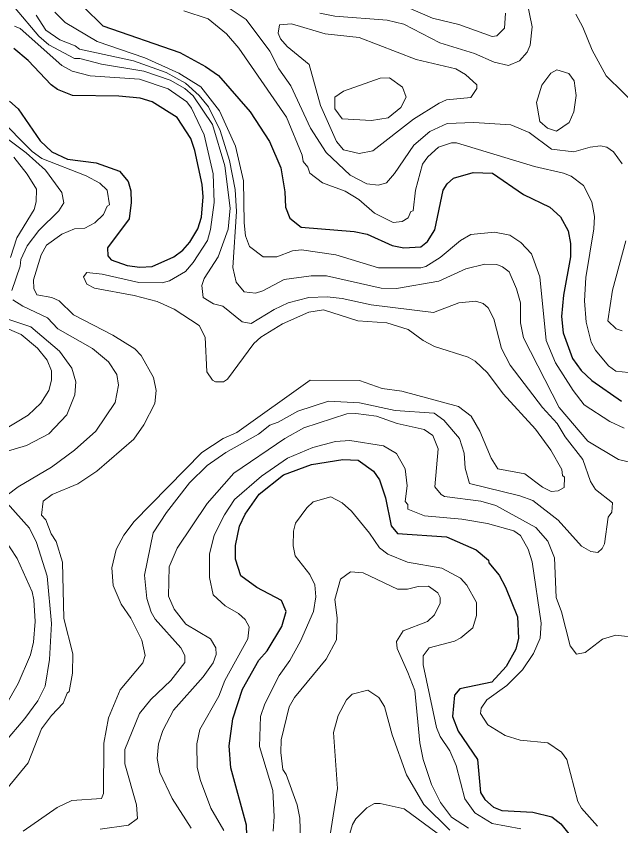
# Model space of a CAD drawing. Extents: x 673.3 to 698.5, y 6984.3 to 7012.3.
# Drawn here: x 694.661 to 695.587, y 7009.009 to 7010.249 of the extents above; entities that cross this region are included whole.
import ezdxf

# ---------------------------------------------------------------- set-up
doc = ezdxf.new("R2010")
doc.units = 0
doc.header["$LTSCALE"] = 0.032
doc.layers.add('1', color=7, linetype='Continuous', lineweight=25)
doc.layers.add('2', color=7, linetype='Continuous', lineweight=13)

msp = doc.modelspace()

# ---------------------------------------------------------------- linework, layer by layer
at = {"layer": '1'}
for points in [[(694.7647, 7010.2626), (694.7939, 7010.2341), (694.912, 7010.1934), (694.9515, 7010.1719), (694.971, 7010.1579), (695.0199, 7010.1025), (695.0493, 7010.057), (695.0667, 7010.0169), (695.0729, 7009.9799), (695.0739, 7009.9565), (695.0804, 7009.9395), (695.0978, 7009.9256), (695.1792, 7009.919), (695.1987, 7009.9149), (695.2373, 7009.8976), (695.2551, 7009.8939), (695.2811, 7009.8956), (695.2914, 7009.9039), (695.3026, 7009.9216), (695.3155, 7009.9827), (695.3216, 7009.9922), (695.3313, 7010.0009), (695.361, 7010.0094), (695.3909, 7010.0084), (695.4382, 7009.976), (695.4788, 7009.9563), (695.495, 7009.9415), (695.5069, 7009.9202), (695.5103, 7009.9006), (695.5103, 7009.8805), (695.4997, 7009.8218), (695.4967, 7009.7891), (695.4989, 7009.7638), (695.5135, 7009.7247), (695.5265, 7009.7062), (695.5431, 7009.6907), (695.5883, 7009.6594)], [(694.6509, 7010.1187), (694.6642, 7010.1069), (694.698, 7010.0578), (694.7161, 7010.0414), (694.7401, 7010.0299), (694.7836, 7010.0244), (694.8194, 7010.0114), (694.8327, 7009.9956), (694.8368, 7009.9817), (694.8376, 7009.9635), (694.8342, 7009.9384), (694.8013, 7009.8941), (694.8019, 7009.8817), (694.8068, 7009.8759), (694.8314, 7009.8673), (694.8508, 7009.8646), (694.8694, 7009.8654), (694.903, 7009.8801), (694.9168, 7009.8907), (694.9274, 7009.903), (694.9394, 7009.9232), (694.9451, 7009.941), (694.9476, 7009.9723), (694.946, 7009.9912), (694.9351, 7010.043), (694.9288, 7010.0616), (694.9078, 7010.0939), (694.8694, 7010.1177), (694.8512, 7010.1235), (694.8186, 7010.1267), (694.7476, 7010.1276), (694.7245, 7010.1369), (694.7149, 7010.1437), (694.6799, 7010.1811), (694.6575, 7010.1995)], [(694.9899, 7009.0976), (694.9877, 7009.1313), (694.9932, 7009.1723), (695.008, 7009.2182), (695.0332, 7009.2624), (695.0455, 7009.2768), (695.0681, 7009.314), (695.0747, 7009.3372), (695.0678, 7009.3539), (695.0301, 7009.3737), (695.0054, 7009.3914), (694.9972, 7009.417), (694.9973, 7009.438), (695.0035, 7009.4675), (695.0118, 7009.4862), (695.0333, 7009.5168), (695.0706, 7009.5461), (695.1136, 7009.562), (695.1614, 7009.5697), (695.185, 7009.5689), (695.2086, 7009.5521), (695.2179, 7009.5387), (695.2269, 7009.5113), (695.2358, 7009.4682), (695.2455, 7009.4567), (695.3206, 7009.4516), (695.366, 7009.4314), (695.3848, 7009.4157), (695.3853, 7009.4113), (695.4008, 7009.3927), (695.4109, 7009.3745), (695.4289, 7009.3286), (695.4305, 7009.296), (695.4264, 7009.2794), (695.4118, 7009.2529), (695.3899, 7009.2287), (695.3409, 7009.2185), (695.3328, 7009.2086), (695.3296, 7009.1759), (695.3385, 7009.1536), (695.3678, 7009.1104), (695.3726, 7009.0598), (695.3791, 7009.0488), (695.3923, 7009.0372), (695.4053, 7009.0323), (695.4528, 7009.0297), (695.4818, 7009.0224), (695.4956, 7009.0118), (695.5079, 7008.9964)], [(695.016, 7008.9478), (695.0143, 7009.0094), (694.9899, 7009.0976)]]:
    msp.add_lwpolyline(points, dxfattribs=at)
at = {"layer": '2'}
for points in [[(695.4432, 7010.2723), (695.4516, 7010.2329), (695.4486, 7010.2044), (695.4438, 7010.194), (695.4321, 7010.1806), (695.4155, 7010.1733), (695.3934, 7010.1785), (695.3632, 7010.1917), (695.3102, 7010.2084), (695.2548, 7010.2368), (695.2293, 7010.2431), (695.1493, 7010.249), (695.1263, 7010.2534)], [(695.2349, 7010.2739), (695.2988, 7010.2459), (695.3392, 7010.2364), (695.3903, 7010.218), (695.3976, 7010.2187), (695.4094, 7010.2307), (695.4108, 7010.2534)], [(695.5184, 7010.2521), (695.5292, 7010.2324), (695.5437, 7010.1967), (695.5647, 7010.1576), (695.6171, 7010.1065), (695.6679, 7010.0384), (695.6828, 7010.0254), (695.7035, 7010.0139), (695.7316, 7010.0111), (695.7666, 7010.0257), (695.7739, 7010.0375), (695.7858, 7010.0673), (695.7937, 7010.1214), (695.7954, 7010.1528), (695.7921, 7010.2106), (695.7937, 7010.225), (695.78, 7010.2836)], [(694.6598, 7010.2614), (694.6962, 7010.2186), (694.7113, 7010.205), (694.7507, 7010.1841)], [(694.9739, 7010.2707), (695.0135, 7010.2439), (695.05, 7010.1954), (695.0637, 7010.1686), (695.0818, 7010.1423), (695.1122, 7010.0776), (695.1359, 7010.0402), (695.1727, 7010.0055), (695.1986, 7009.992), (695.2163, 7009.9899), (695.2283, 7009.9939), (695.2406, 7010.0079), (695.2705, 7010.0515), (695.295, 7010.0725), (695.3212, 7010.0844), (695.3625, 7010.086), (695.4189, 7010.0826), (695.4471, 7010.0709), (695.4813, 7010.0454), (695.5153, 7010.0413), (695.5402, 7010.0485), (695.5561, 7010.0502), (695.5659, 7010.0484), (695.5761, 7010.0414), (695.5893, 7010.0226)], [(695.0107, 7009.8265), (694.9981, 7009.8417), (694.9932, 7009.8639), (694.999, 7009.9496), (694.9965, 7009.9834), (694.9881, 7010.0278), (694.9738, 7010.0738), (694.9559, 7010.1099), (694.9417, 7010.1277), (694.9208, 7010.1462), (694.8908, 7010.1629), (694.8408, 7010.1808), (694.7581, 7010.1984), (694.7518, 7010.2038), (694.728, 7010.2129), (694.7068, 7010.2275), (694.6918, 7010.2504)], [(694.7207, 7010.2552), (694.7363, 7010.2393), (694.7854, 7010.2104), (694.8583, 7010.1852), (694.9104, 7010.1616), (694.9441, 7010.1407), (694.9729, 7010.1039), (694.9973, 7010.05), (695.0094, 7009.9967), (695.0103, 7009.9323), (695.0128, 7009.9126), (695.0185, 7009.8962), (695.0398, 7009.8803), (695.0606, 7009.8805), (695.0844, 7009.8897), (695.0984, 7009.8912), (695.151, 7009.8833), (695.2161, 7009.8637), (695.2812, 7009.8637), (695.2887, 7009.8657), (695.3107, 7009.8793), (695.3418, 7009.9051), (695.3579, 7009.9143), (695.3937, 7009.9182), (695.4176, 7009.9135), (695.4344, 7009.9021), (695.4507, 7009.8848), (695.4631, 7009.8496), (695.4728, 7009.7524), (695.4875, 7009.7179), (695.5143, 7009.6755), (695.5314, 7009.6536), (695.5708, 7009.6279), (695.5925, 7009.6176)], [(695.5344, 7009.7804), (695.5315, 7009.8129), (695.534, 7009.8488), (695.5461, 7009.9231), (695.547, 7009.942), (695.5432, 7009.9645), (695.5302, 7009.9898), (695.5111, 7010.0037), (695.4995, 7010.0087), (695.4551, 7010.0186), (695.3358, 7010.0549), (695.328, 7010.055), (695.3082, 7010.0483), (695.2917, 7010.0335), (695.2836, 7010.0225), (695.2727, 7009.9823), (695.2693, 7009.9507), (695.266, 7009.9498), (695.2619, 7009.9403), (695.2523, 7009.9346), (695.2385, 7009.9328), (695.2103, 7009.9471), (695.1859, 7009.9681), (695.1653, 7009.9808), (695.1303, 7009.9938), (695.1113, 7010.0086), (695.108, 7010.0176), (695.1008, 7010.0263), (695.0991, 7010.0359), (695.0753, 7010.0941), (695.0023, 7010.1998), (694.9832, 7010.2222), (694.9555, 7010.2452), (694.9181, 7010.2571)], [(695.4672, 7009.5277), (695.4806, 7009.5209), (695.4916, 7009.5217), (695.5005, 7009.527), (695.5013, 7009.5426), (695.4982, 7009.5455), (695.4972, 7009.5543), (695.4803, 7009.5841), (695.4566, 7009.6162), (695.407, 7009.6705), (695.3832, 7009.7025), (695.3643, 7009.7205), (695.3534, 7009.7267), (695.302, 7009.7431), (695.2845, 7009.7523), (695.2619, 7009.7692), (695.2291, 7009.779), (695.1848, 7009.7824), (695.1322, 7009.7992), (695.1094, 7009.7954), (695.0691, 7009.7778), (695.0358, 7009.7571), (695.0253, 7009.7475), (694.9851, 7009.6927), (694.9791, 7009.6886), (694.9667, 7009.6886), (694.9619, 7009.6915), (694.9532, 7009.7043), (694.951, 7009.7571), (694.9416, 7009.775), (694.9031, 7009.8), (694.8772, 7009.8119), (694.842, 7009.8213), (694.7815, 7009.8323), (694.7696, 7009.8383), (694.7646, 7009.8496), (694.7695, 7009.8564), (694.7931, 7009.8538), (694.8492, 7009.8409), (694.8847, 7009.8406), (694.8961, 7009.8436), (694.9205, 7009.8578), (694.9325, 7009.8714), (694.9541, 7009.9053), (694.959, 7009.9221), (694.9646, 7009.9636), (694.9631, 7010.0076), (694.949, 7010.067), (694.9299, 7010.1083), (694.9228, 7010.1178), (694.8941, 7010.1376), (694.8504, 7010.1526), (694.7747, 7010.1577), (694.7472, 7010.1649), (694.7312, 7010.1735), (694.6673, 7010.2301), (694.6589, 7010.2337)], [(694.7507, 7010.1841), (694.7588, 7010.1843), (694.7922, 7010.1753), (694.857, 7010.1648), (694.8974, 7010.151), (694.9197, 7010.1383), (694.9326, 7010.1269), (694.962, 7010.083), (694.9808, 7010.0198), (694.989, 7009.9547), (694.986, 7009.9226), (694.9708, 7009.8802), (694.9494, 7009.8469), (694.9455, 7009.8363), (694.9478, 7009.8179), (694.9633, 7009.8085), (694.9779, 7009.8048), (695.0073, 7009.7809), (695.0212, 7009.7781), (695.0562, 7009.7998), (695.0778, 7009.8099), (695.1098, 7009.818), (695.1375, 7009.8189), (695.1607, 7009.8165), (695.2052, 7009.8066), (695.3007, 7009.7953), (695.3391, 7009.81), (695.3654, 7009.8124), (695.3764, 7009.8088), (695.384, 7009.802), (695.393, 7009.7852), (695.4047, 7009.7401), (695.4181, 7009.7142), (695.4673, 7009.6493), (695.4901, 7009.6248), (695.5023, 7009.6048), (695.529, 7009.5697), (695.541, 7009.5361), (695.5488, 7009.5237), (695.5745, 7009.5034), (695.5738, 7009.4893), (695.5682, 7009.4815), (695.5623, 7009.4408), (695.5589, 7009.4335), (695.5522, 7009.4275), (695.5416, 7009.429), (695.5273, 7009.4372), (695.4913, 7009.477), (695.4528, 7009.5068), (695.4327, 7009.5144), (695.3557, 7009.5332), (695.3491, 7009.5564), (695.3474, 7009.5794), (695.3401, 7009.6022), (695.3161, 7009.6303), (695.3015, 7009.6406), (695.2418, 7009.6447), (695.187, 7009.6568), (695.1397, 7009.6592), (695.0925, 7009.6438), (695.0627, 7009.6268), (695.0496, 7009.6226), (695.0326, 7009.6089), (694.9824, 7009.5806), (694.9536, 7009.5609), (694.9268, 7009.5341), (694.8918, 7009.4888), (694.8712, 7009.4576), (694.858, 7009.3924), (694.8615, 7009.3568), (694.8683, 7009.3357), (694.8744, 7009.3252), (694.9135, 7009.2812), (694.9198, 7009.2697), (694.9198, 7009.2587), (694.8981, 7009.2312), (694.8676, 7009.2022), (694.85, 7009.1807), (694.8279, 7009.1253), (694.8279, 7009.1036), (694.8456, 7009.0409), (694.8471, 7009.0197), (694.8331, 7009.0098), (694.7899, 7009.0037)], [(694.6332, 7010.0944), (694.6859, 7010.0416), (694.7006, 7010.0308), (694.7687, 7010.0044), (694.7896, 7009.9931), (694.8007, 7009.9826), (694.8042, 7009.96), (694.8009, 7009.9578), (694.7951, 7009.945), (694.7819, 7009.9326), (694.7665, 7009.9241), (694.7508, 7009.9232), (694.7315, 7009.9152), (694.7077, 7009.8981), (694.6994, 7009.8835), (694.6879, 7009.8452), (694.6882, 7009.8317), (694.6929, 7009.8223), (694.7157, 7009.8182), (694.727, 7009.8127), (694.749, 7009.7914), (694.8094, 7009.7601), (694.8431, 7009.7392), (694.853, 7009.7292), (694.8717, 7009.6954), (694.8759, 7009.6755), (694.8736, 7009.6558), (694.8568, 7009.6228), (694.8415, 7009.6012), (694.7846, 7009.5519), (694.7557, 7009.5327), (694.7166, 7009.5161), (694.7029, 7009.506), (694.6999, 7009.4846), (694.7066, 7009.4773), (694.7147, 7009.4558), (694.7228, 7009.4443), (694.7324, 7009.4123), (694.7343, 7009.3264), (694.7481, 7009.272), (694.7474, 7009.2423), (694.7425, 7009.2144), (694.7392, 7009.212), (694.7333, 7009.1966), (694.7152, 7009.1777), (694.7003, 7009.1571), (694.6795, 7009.1053), (694.6472, 7009.0651)], [(694.6546, 7009.8288), (694.6674, 7009.8661), (694.6685, 7009.8765), (694.6782, 7009.8974), (694.6959, 7009.9207), (694.7266, 7009.9506), (694.7341, 7009.9633), (694.7312, 7009.9787), (694.7061, 7010.0131), (694.6765, 7010.0398), (694.6151, 7010.0858)], [(694.6578, 7010.0328), (694.6781, 7010.0071), (694.6926, 7009.9839), (694.6919, 7009.9644), (694.6887, 7009.9528), (694.6623, 7009.9095), (694.6528, 7009.8794)], [(695.595, 7009.905), (695.5744, 7009.8294), (695.5674, 7009.7825), (695.5805, 7009.77), (695.5894, 7009.7668)], [(695.6156, 7009.5621), (695.5838, 7009.5699), (695.537, 7009.5977), (695.4932, 7009.6495), (695.4381, 7009.7564), (695.4338, 7009.7792), (695.4336, 7009.8097), (695.4277, 7009.8314), (695.4164, 7009.8572), (695.4064, 7009.865), (695.3973, 7009.8685), (695.379, 7009.8693), (695.3499, 7009.862), (695.3085, 7009.8431), (695.244, 7009.8319), (695.2201, 7009.8321), (695.1368, 7009.8514), (695.1131, 7009.8514), (695.0719, 7009.8454), (695.0391, 7009.828), (695.0277, 7009.8246), (695.0107, 7009.8265)], [(694.6477, 7009.5152), (694.6644, 7009.5278), (694.7152, 7009.5579), (694.7506, 7009.5842), (694.7834, 7009.6132), (694.813, 7009.6573), (694.8181, 7009.6837), (694.8156, 7009.6999), (694.8028, 7009.7193), (694.778, 7009.74), (694.725, 7009.7702), (694.7091, 7009.7867), (694.6713, 7009.8047), (694.6564, 7009.8147)], [(694.6279, 7009.7913), (694.684, 7009.7731), (694.7278, 7009.7357), (694.7464, 7009.7097), (694.7529, 7009.6886), (694.7513, 7009.669), (694.739, 7009.6381), (694.7112, 7009.6094), (694.677, 7009.5915), (694.5926, 7009.5664)], [(695.5991, 7009.7033), (695.5797, 7009.7052), (695.5686, 7009.7134), (695.5487, 7009.7372), (695.5419, 7009.7494), (695.5344, 7009.7804)], [(694.6408, 7009.6142), (694.6796, 7009.6379), (694.6993, 7009.6563), (694.7115, 7009.6758), (694.7154, 7009.6916), (694.7153, 7009.7059), (694.709, 7009.7219), (694.694, 7009.7403), (694.6689, 7009.7612), (694.6395, 7009.7742)], [(694.6721, 7009.0003), (694.7242, 7009.0369), (694.7466, 7009.0474), (694.7921, 7009.0505), (694.7952, 7009.0583), (694.7954, 7009.1355), (694.8026, 7009.1739), (694.8206, 7009.217), (694.8553, 7009.2583), (694.8588, 7009.2698), (694.8539, 7009.2929), (694.837, 7009.3268), (694.8221, 7009.348), (694.8101, 7009.3769), (694.8077, 7009.404), (694.8143, 7009.4318), (694.8264, 7009.4541), (694.8419, 7009.4747), (694.9457, 7009.5808), (694.9785, 7009.6022), (694.9992, 7009.6114), (695.1115, 7009.6914), (695.187, 7009.691), (695.2218, 7009.6787), (695.2522, 7009.6747), (695.3388, 7009.651), (695.358, 7009.6364), (695.3713, 7009.6131), (695.3887, 7009.5719), (695.3992, 7009.5554), (695.4406, 7009.5478), (695.4672, 7009.5277)], [(694.9295, 7009.0048), (694.9002, 7009.0504), (694.8813, 7009.0903), (694.8775, 7009.112), (694.8791, 7009.1342), (694.8859, 7009.1549), (694.9023, 7009.1859), (694.9479, 7009.2369), (694.9629, 7009.2584), (694.9678, 7009.2709), (694.9672, 7009.2811), (694.9587, 7009.2952), (694.9213, 7009.3176), (694.9033, 7009.3406), (694.8946, 7009.3603), (694.8954, 7009.4055), (694.9081, 7009.434), (694.9536, 7009.5024), (694.9946, 7009.5491), (695.073, 7009.6022), (695.1021, 7009.6184), (695.1675, 7009.6397), (695.1815, 7009.6404), (695.2131, 7009.6364), (695.2446, 7009.6249), (695.2864, 7009.616), (695.2994, 7009.6068), (695.3075, 7009.586), (695.3027, 7009.5282), (695.312, 7009.5164), (695.3173, 7009.5134), (695.373, 7009.5061), (695.3958, 7009.4995), (695.4572, 7009.4656), (695.4757, 7009.4449), (695.4858, 7009.419), (695.4886, 7009.3585), (695.4965, 7009.3366), (695.5097, 7009.2844), (695.5197, 7009.2718), (695.5326, 7009.2743), (695.5591, 7009.2946), (695.5798, 7009.3009), (695.6148, 7009.2964)], [(695.5519, 7009.0083), (695.5271, 7009.0357), (695.5214, 7009.0458), (695.5046, 7009.1104), (695.4967, 7009.1216), (695.4757, 7009.1356), (695.4332, 7009.1396), (695.4104, 7009.1469), (695.3838, 7009.1636), (695.3727, 7009.1807), (695.3735, 7009.1891), (695.382, 7009.2019), (695.4126, 7009.2235), (695.4369, 7009.2478), (695.4538, 7009.2726), (695.4639, 7009.2963), (695.4655, 7009.3191), (695.4517, 7009.4131), (695.4454, 7009.4324), (695.4337, 7009.4536), (695.4235, 7009.4607), (695.3831, 7009.4718), (695.3437, 7009.4784), (695.2867, 7009.4833), (695.2612, 7009.4935), (695.261, 7009.5009), (695.257, 7009.5053), (695.2602, 7009.5293), (695.2569, 7009.5553), (695.2438, 7009.5788), (695.2239, 7009.591), (695.1723, 7009.599), (695.1506, 7009.5973), (695.1159, 7009.5881), (695.0768, 7009.5717), (695.0372, 7009.5444), (694.9956, 7009.5085), (694.9803, 7009.4853), (694.9645, 7009.4538), (694.9575, 7009.4248), (694.9573, 7009.3892), (694.963, 7009.3623), (694.9816, 7009.3459), (695.0018, 7009.3339), (695.0119, 7009.3245), (695.0184, 7009.3137), (695.016, 7009.295), (694.9811, 7009.2312), (694.9717, 7009.2075)], [(695.434, 7009.0038), (695.3901, 7009.0123), (695.3636, 7009.0284), (695.3484, 7009.0501), (695.335, 7009.1012), (695.3253, 7009.1237), (695.3106, 7009.1457), (695.305, 7009.1595), (695.2848, 7009.2551), (695.2848, 7009.269), (695.2939, 7009.2815), (695.3326, 7009.2914), (695.3423, 7009.2964), (695.3607, 7009.3121), (695.3661, 7009.3311), (695.3661, 7009.3506), (695.3517, 7009.3773), (695.3417, 7009.3881), (695.313, 7009.4033), (695.2609, 7009.4124), (695.2303, 7009.4249), (695.2178, 7009.4347), (695.2026, 7009.4571), (695.1747, 7009.4907), (695.1604, 7009.5035), (695.1432, 7009.5125), (695.1164, 7009.505), (695.1067, 7009.4959), (695.0893, 7009.4724), (695.086, 7009.4601), (695.0853, 7009.4375), (695.0885, 7009.4224), (695.1113, 7009.3937), (695.1185, 7009.3779), (695.1202, 7009.3594), (695.1169, 7009.3368), (695.0968, 7009.2915), (695.0803, 7009.2619), (695.0639, 7009.2388), (695.0423, 7009.1957), (695.0357, 7009.1761), (695.0342, 7009.1304), (695.0543, 7009.0625), (695.0567, 7009.0227), (695.0551, 7009.0006)], [(694.6118, 7009.0996), (694.6747, 7009.1731), (694.6943, 7009.2), (694.7057, 7009.2228), (694.7122, 7009.2633), (694.7154, 7009.3188), (694.7088, 7009.3911), (694.6925, 7009.4429), (694.6816, 7009.4644), (694.6473, 7009.5029)], [(694.6415, 7009.4506), (694.6627, 7009.418), (694.6857, 7009.3672), (694.6886, 7009.3547), (694.6902, 7009.3215), (694.6878, 7009.2901), (694.6831, 7009.2706), (694.6644, 7009.2266), (694.6456, 7009.1937)], [(695.354, 7009.0049), (695.3283, 7009.022), (695.311, 7009.0446), (695.2973, 7009.072), (695.2848, 7009.1102), (695.2796, 7009.1358), (695.2718, 7009.2159), (695.2614, 7009.2434), (695.2448, 7009.2801), (695.244, 7009.2908), (695.2542, 7009.3075), (695.2914, 7009.3215), (695.3022, 7009.332), (695.3107, 7009.3499), (695.3107, 7009.3584), (695.3073, 7009.3654), (695.2927, 7009.3758), (695.2769, 7009.3751), (695.2606, 7009.371), (695.2453, 7009.3711), (695.1929, 7009.3963), (695.1734, 7009.3978), (695.1578, 7009.3863), (695.1496, 7009.3553), (695.1528, 7009.3273), (695.1519, 7009.2936), (695.1361, 7009.264), (695.0875, 7009.2054), (695.0796, 7009.1908), (695.0671, 7009.1403), (695.0665, 7009.1208), (695.0698, 7009.0947), (695.0747, 7009.0875), (695.0915, 7009.0409), (695.0958, 7009.0206), (695.0967, 7008.9869)], [(694.9717, 7009.2075), (694.9428, 7009.1563), (694.9379, 7009.134), (694.9387, 7009.0982), (694.9438, 7009.0779), (694.9596, 7009.0357), (694.9792, 7009.0015)], [(695.1358, 7008.953), (695.1536, 7009.0658), (695.1472, 7009.1516), (695.1547, 7009.1777), (695.1673, 7009.2014), (695.1757, 7009.2105), (695.1997, 7009.2162), (695.2169, 7009.205), (695.2255, 7009.1913), (695.2371, 7009.1479), (695.2592, 7009.0865), (695.2859, 7009.0411), (695.3253, 7009.0018)], [(695.3353, 7008.9757), (695.2554, 7009.0346), (695.2186, 7009.0428), (695.2099, 7009.0427), (695.1986, 7009.0364), (695.1814, 7009.0192), (695.1763, 7009.0106), (695.1708, 7008.9918)]]:
    msp.add_lwpolyline(points, dxfattribs=at)
for points in [[(695.3577, 7010.1243), (695.3668, 7010.1381), (695.3668, 7010.1438), (695.3493, 7010.1599), (695.3349, 7010.1682), (695.2739, 7010.1828), (695.1868, 7010.2163), (695.1347, 7010.222), (695.0831, 7010.2374), (695.0646, 7010.2359), (695.0625, 7010.2229), (695.0663, 7010.2141), (695.0763, 7010.2024), (695.1102, 7010.1748), (695.1274, 7010.112), (695.1519, 7010.057), (695.1624, 7010.0442), (695.1864, 7010.0388), (695.2076, 7010.0426), (695.2699, 7010.091), (695.309, 7010.116), (695.3206, 7010.121)], [(695.5153, 7010.1025), (695.5192, 7010.1277), (695.516, 7010.15), (695.5079, 7010.1614), (695.4894, 7010.1666), (695.4802, 7010.1616), (695.4664, 7010.1433), (695.4582, 7010.1169), (695.4631, 7010.0879), (695.4749, 7010.0775), (695.4889, 7010.073), (695.5082, 7010.0863)], [(695.219, 7010.1543), (695.2332, 7010.1544), (695.253, 7010.1404), (695.2585, 7010.1249), (695.2505, 7010.1089), (695.2312, 7010.0932), (695.2055, 7010.0893), (695.1606, 7010.0915), (695.1496, 7010.1073), (695.1496, 7010.125), (695.1628, 7010.1341)]]:
    msp.add_lwpolyline(points, close=True, dxfattribs=at)

doc.saveas('drawing.dxf')
